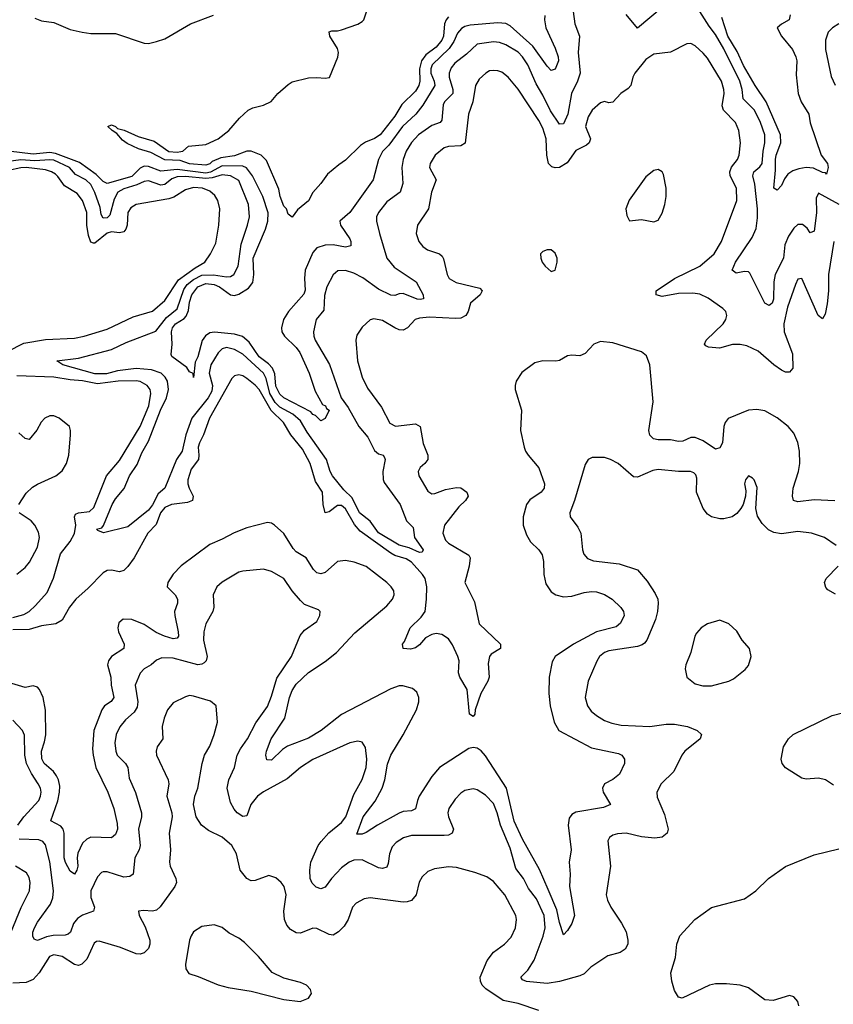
# Model space of a CAD drawing. Header units: inches. Extents: x 2001573 to 2220545, y 644482 to 846830.
# Tile 439 of 656: x 2084304 to 2088263, y 794677 to 799470. Entities that reach past the tile are written whole.
import ezdxf

# ---------------------------------------------------------------- set-up
doc = ezdxf.new("R2010")
doc.units = ezdxf.units.IN
doc.header["$MEASUREMENT"] = 0
doc.layers.add('C0789', color=7, linetype='Continuous')

msp = doc.modelspace()

# ---------------------------------------------------------------- linework, layer by layer
at = {"layer": 'C0789', "color": 5}
for points, elevation in [([(2086390, 799484.7), (2086378.5, 799470), (2086371.5, 799450), (2086366.2, 799390), (2086357.4, 799370), (2086330, 799335.6), (2086280.4, 799299.6), (2086258.5, 799270), (2086248.7, 799230), (2086250.8, 799170), (2086245.3, 799150), (2086230, 799122.5), (2086163.6, 799056.5), (2086130, 799001.2), (2086057.5, 798910), (2086030, 798890.9), (2085986.8, 798873.2), (2085962.7, 798857.3), (2085890, 798785.6), (2085856.2, 798763.8), (2085801.7, 798718.3), (2085770, 798673.2), (2085730.5, 798629.5), (2085710, 798588.7), (2085656.3, 798543.7), (2085630, 798509.2), (2085610, 798524), (2085601.6, 798550), (2085590, 798561.6), (2085570.9, 798610), (2085565.4, 798645.4), (2085504.5, 798784.5), (2085478.7, 798810), (2085430, 798830.4), (2085410, 798830.5), (2085350, 798807.9), (2085282, 798798), (2085240.5, 798779.5), (2085230, 798768.8), (2085210, 798762.6), (2085130, 798768.8), (2085084.7, 798784.7), (2085010, 798788), (2084942.9, 798822.9), (2084881.4, 798841.4), (2084827.7, 798867.7), (2084803.5, 798883.5), (2084776.1, 798916.1), (2084753.2, 798930), (2084733.2, 798950), (2084750, 798958.4), (2084770.5, 798950), (2084780.3, 798940.2), (2084812.6, 798932.6), (2084881.2, 798901.2), (2084958.7, 798878.7), (2085028.9, 798828.9), (2085070, 798824.9), (2085087.7, 798827.7), (2085098, 798830), (2085125.2, 798854.8), (2085210, 798862.8), (2085270, 798890.8), (2085322, 798930), (2085373.2, 798990), (2085416.2, 799030), (2085439.1, 799040.9), (2085490, 799054), (2085527.8, 799072.2), (2085560.4, 799110), (2085610, 799154.8), (2085630, 799167.4), (2085710, 799187), (2085750, 799189.3), (2085790, 799184.7), (2085810.7, 799189.3), (2085852.7, 799287.3), (2085854.7, 799310), (2085849.7, 799330), (2085812.3, 799390), (2085809.6, 799410.4), (2085823.6, 799416.4), (2085850, 799415.8), (2085870, 799421.3), (2085950, 799448.9), (2085970, 799460.4), (2085978.7, 799470), (2085996.6, 799523.4)], 320), ([(2087430.3, 799530), (2087310, 799428.9), (2087255.3, 799495.3)], 360), ([(2086997.6, 799510), (2087004.7, 799450), (2087028.4, 799390), (2087020.7, 799310), (2087030.7, 799210), (2087018.9, 799170), (2086988.4, 799110), (2086970.5, 799010), (2086950, 798963.5), (2086930, 798962), (2086886.7, 799026.7), (2086850, 799102.9), (2086817, 799157), (2086775.9, 799250), (2086750.9, 799290), (2086730, 799311.6), (2086670, 799347.2), (2086639.1, 799359.1), (2086610, 799363), (2086530, 799350.5), (2086478.6, 799301.4), (2086421.5, 799258.5), (2086403.7, 799236.4), (2086394.2, 799210), (2086393.5, 799190), (2086410.9, 799130), (2086411.5, 799110), (2086371.5, 799070), (2086364.8, 799055.2), (2086358.5, 798981.5), (2086350.6, 798969.4), (2086310, 798954.2), (2086245, 798910), (2086210, 798871.7), (2086184.6, 798830), (2086169.5, 798789.5), (2086162.9, 798750), (2086168.1, 798671.9), (2086155.9, 798630), (2086090, 798584.1), (2086049.2, 798530.8), (2086040.9, 798510), (2086040.6, 798490), (2086055.2, 798430), (2086090.8, 798310), (2086126, 798266), (2086233.6, 798193.6), (2086267.9, 798130), (2086268.4, 798111.6), (2086252.3, 798107.7), (2086238, 798110), (2086170, 798137.6), (2086150, 798136), (2086130, 798128.2), (2086110, 798128.3), (2086050, 798158), (2085973.5, 798213.5), (2085930, 798236.4), (2085890, 798249.9), (2085852, 798248), (2085830, 798227.4), (2085799.1, 798170), (2085787.4, 798127.4), (2085783.1, 798056.9), (2085746, 798010), (2085734.2, 797950), (2085734.8, 797930), (2085742, 797910), (2085811.6, 797791.6), (2085868.7, 797630), (2085902.2, 797582.2), (2085954.7, 797490), (2085997.2, 797437.2), (2086030, 797373.4), (2086050, 797356.6), (2086072.4, 797350), (2086079.5, 797339.5), (2086081.7, 797330), (2086070.5, 797270), (2086072.2, 797232.2), (2086077.3, 797217.3), (2086154.7, 797110), (2086186.7, 797030), (2086218.7, 796998.7), (2086225, 796950), (2086266.7, 796890), (2086262, 796878), (2086250, 796877.1), (2086198.9, 796898.9), (2086150, 796912.2), (2086050, 796971.8), (2086009, 797029), (2085957.4, 797070), (2085922.4, 797142.4), (2085881.6, 797181.5), (2085826.5, 797250), (2085814.6, 797270), (2085796.7, 797330), (2085702.4, 797462.4), (2085670, 797517.3), (2085633.1, 797550), (2085570, 797583.4), (2085547, 797607), (2085521.8, 797650), (2085503.4, 797723.4), (2085490, 797749), (2085390, 797841.5), (2085350, 797865), (2085310, 797874.5), (2085290, 797868.4), (2085270, 797847.9), (2085233.8, 797790), (2085225.8, 797750), (2085242.1, 797690), (2085238.4, 797661.6), (2085220.6, 797630), (2085141.6, 797530), (2085112.4, 797450), (2085094.4, 797370), (2085067.3, 797330), (2085010.1, 797190), (2084978.5, 797161.5), (2084950, 797108.1), (2084930, 797082.2), (2084830, 797000.9), (2084712.5, 796972.5), (2084684, 796984), (2084678, 796990), (2084703.5, 796996.5), (2084712.3, 797007.7), (2084753.3, 797110), (2084770, 797138.4), (2084811.6, 797188.4), (2084838.4, 797250), (2084875.7, 797304.3), (2084897.7, 797362.3), (2084930, 797418.3), (2084988.6, 797570), (2085018.8, 797630), (2085027.7, 797670), (2085023.7, 797710), (2085012.6, 797730), (2084992.1, 797750), (2084945.7, 797765.7), (2084870, 797772.3), (2084779.6, 797760.4), (2084727, 797747), (2084670, 797746.8), (2084513.2, 797790), (2084484, 797810), (2084590, 797821.9), (2084750, 797864.9), (2084821.6, 797898.4), (2084966.5, 797953.5), (2085019.1, 798020.9), (2085070, 798063.2), (2085103.2, 798156.8), (2085119.7, 798180.3), (2085150, 798205.8), (2085190, 798226.4), (2085247.6, 798227.6), (2085310, 798218.8), (2085330, 798219.8), (2085346, 798230), (2085366.7, 798270), (2085382.2, 798377.8), (2085413.1, 798470), (2085421.9, 798510), (2085417.5, 798570), (2085370, 798687.7), (2085330, 798709.4), (2085290, 798714.9), (2085240, 798700), (2085210, 798696.2), (2085110, 798707), (2085070, 798705.7), (2085044.3, 798695.7), (2085010, 798668.1), (2084990, 798664.5), (2084930, 798685.6), (2084910, 798682.5), (2084874.1, 798665.9), (2084810, 798647.4), (2084781, 798630), (2084763, 798597), (2084742, 798518), (2084730, 798505.1), (2084710, 798504.6), (2084701.2, 798521.2), (2084695.7, 798555.7), (2084670, 798629), (2084650, 798667.2), (2084625.6, 798690), (2084576.2, 798716.2), (2084546.4, 798750), (2084470, 798785.5), (2084450, 798787.9), (2084377, 798783), (2084310, 798788.2), (2084250, 798780)], 360), ([(2086858.8, 799490), (2086857.1, 799470), (2086864.2, 799430), (2086910, 799331.7), (2086924.1, 799290), (2086925.2, 799270), (2086910, 799229.6), (2086890, 799223), (2086870, 799243.5), (2086801.5, 799341.5), (2086690, 799439.9), (2086670, 799451.5), (2086630, 799454.6), (2086496.4, 799443.6), (2086470, 799436.7), (2086453.3, 799426.7), (2086434.9, 799405.1), (2086416, 799364), (2086393.2, 799330), (2086310.5, 799250), (2086304.4, 799230), (2086304.5, 799210), (2086321.5, 799170), (2086323.6, 799150), (2086265.3, 799054.7), (2086231.3, 799010), (2086166.5, 798950), (2086100.1, 798859.9), (2086070, 798828.9), (2086049.6, 798790), (2086023.9, 798690), (2085910, 798531.9), (2085862, 798490), (2085864.2, 798470), (2085910, 798403), (2085915.5, 798390), (2085915.3, 798370), (2085890, 798362.9), (2085830, 798373.8), (2085790, 798373.2), (2085750, 798359.5), (2085730, 798337.6), (2085693.1, 798250), (2085689, 798211), (2085693, 798153), (2085686.3, 798133.7), (2085611.5, 798050), (2085588.4, 798010), (2085577.2, 797970), (2085579.8, 797950), (2085591.7, 797930), (2085650, 797874), (2085667.6, 797850), (2085712.8, 797750), (2085741.2, 797661.2), (2085777.7, 797597.7), (2085792.2, 797590), (2085797.1, 797577.1), (2085810.4, 797570), (2085790, 797528), (2085770, 797517.2), (2085743.5, 797543.5), (2085730, 797548.8), (2085721.3, 797561.3), (2085590, 797628.6), (2085570, 797647), (2085550, 797686.4), (2085545.6, 797745.6), (2085533.6, 797773.6), (2085515.3, 797795.3), (2085470, 797829.6), (2085421, 797901), (2085387.5, 797927.5), (2085350, 797939.7), (2085251.2, 797948.8), (2085230, 797946.1), (2085208.1, 797931.9), (2085192.1, 797907.9), (2085170, 797829.5), (2085157.5, 797802.5), (2085150, 797729), (2085148.4, 797748.4), (2085130, 797755.3), (2085117.1, 797777.1), (2085043.7, 797830), (2085040.5, 797840.5), (2085046.2, 797890), (2085042.2, 797950), (2085046.8, 797970), (2085062.8, 797990), (2085104.5, 798015.5), (2085113.7, 798026.3), (2085125.6, 798054.4), (2085130, 798094.9), (2085141, 798130), (2085171.4, 798170), (2085210, 798185.6), (2085250, 798180.5), (2085276.1, 798170), (2085330, 798130.6), (2085350, 798127.9), (2085370, 798133.9), (2085417.2, 798162.8), (2085438.6, 798190), (2085443.8, 798230), (2085439.9, 798310), (2085499.8, 798450), (2085510.6, 798490), (2085512.5, 798530), (2085486.8, 798610), (2085436.7, 798710), (2085408.2, 798748.2), (2085390, 798756.3), (2085290, 798758.1), (2085231.7, 798728.3), (2085210, 798723.1), (2085070, 798740.5), (2084990, 798733.1), (2084930, 798755.2), (2084910, 798756.5), (2084890, 798746.6), (2084850, 798706.5), (2084730, 798672.4), (2084710, 798682.6), (2084676.2, 798716.2), (2084595, 798775), (2084478.2, 798818.2), (2084450, 798823.2), (2084370, 798816.1), (2084250, 798829.7)], 340), ([(2084378.2, 799478.2), (2084410, 799464.9), (2084470, 799456.5), (2084550, 799422.2), (2084608.6, 799408.6), (2084650, 799403.2), (2084770, 799402.6), (2084910, 799355.8), (2084930, 799354.9), (2084970, 799364), (2085010, 799377), (2085134.5, 799450), (2085247.6, 799492.4)], 340), ([(2088290.6, 798570), (2088190, 798626.3), (2088178.6, 798601.4), (2088181.2, 798530), (2088170, 798440.9), (2088150, 798433), (2088135.5, 798455.5), (2088113.4, 798473.4), (2088090, 798472.8), (2088070, 798454.5), (2088044.5, 798415.5), (2088026.3, 798373.7), (2088021, 798310), (2087979.9, 798230), (2087973.6, 798193.6), (2087972.2, 798110), (2087965.8, 798090), (2087957, 798083), (2087950, 798079.1), (2087929.9, 798090), (2087856.9, 798236.9), (2087850, 798243.1), (2087830, 798244), (2087790, 798236.8), (2087771.1, 798250), (2087786.1, 798290), (2087868.6, 798410), (2087886.8, 798453.2), (2087894.5, 798505.5), (2087894.1, 798550), (2087881.4, 798670), (2087871.9, 798710), (2087876.1, 798730), (2087905.6, 798754.4), (2087915.8, 798770), (2087920.8, 798830), (2087930.3, 798870), (2087928.9, 798910), (2087908.1, 798970), (2087879.4, 799030), (2087824.6, 799084.6), (2087819.1, 799130), (2087807.2, 799170), (2087730, 799327.6), (2087690, 799398.5), (2087658.4, 799438.4), (2087613.5, 799510)], 360), ([(2088053.3, 799493.3), (2088048.3, 799470), (2088010, 799447.9), (2087988.9, 799430), (2088010.1, 799390), (2088064.3, 799324.3), (2088079.8, 799290), (2088084.6, 799270), (2088082.1, 799202.1), (2088091.6, 799110), (2088105.9, 799070), (2088142.9, 799010), (2088150, 798967.7), (2088204.2, 798810), (2088233.8, 798770), (2088238.5, 798750), (2088230, 798718), (2088224.2, 798724.2), (2088210, 798726.2), (2088166.5, 798746.5), (2088130, 798749.9), (2088095.4, 798744.6), (2088065.9, 798734.1), (2088042, 798718), (2088024.7, 798695.3), (2088010, 798662.9), (2087990, 798639.6), (2087972.7, 798650), (2087981.7, 798738.3), (2087981.9, 798790), (2087985.1, 798810), (2088007.9, 798870), (2088005.4, 798910), (2087936.1, 799070), (2087881.8, 799150), (2087826.3, 799246.3), (2087794.8, 799314.8), (2087749.3, 799389.3), (2087720.6, 799480.6)], 340), ([(2088290.2, 799450), (2088258.3, 799430), (2088238.2, 799410), (2088224.8, 799370), (2088225, 799325), (2088252.9, 799192.9), (2088272.1, 799152.1)], 360), ([(2088265.4, 798390), (2088239.4, 798230), (2088238.7, 798150), (2088232.8, 798087.2), (2088222.9, 798037.1), (2088210, 798014.3), (2088188.7, 798030), (2088110, 798209.6), (2088090, 798207.3), (2088078.3, 798181.7), (2088040.1, 798070), (2088022, 797990), (2088024.1, 797950), (2088063.6, 797843.6), (2088065.5, 797774.5), (2088050, 797754), (2088030, 797754.5), (2088010, 797764.6), (2087973.6, 797790), (2087896.8, 797856.8), (2087842.5, 797882.5), (2087810, 797888.6), (2087771.8, 797888.2), (2087708.4, 797871.6), (2087656.2, 797876.2), (2087642.3, 797882.3), (2087636.4, 797890), (2087644.9, 797910), (2087726.6, 797990), (2087739.8, 798010), (2087744.8, 798030), (2087739.7, 798050), (2087725, 798065), (2087654.3, 798114.3), (2087613.4, 798133.4), (2087578.8, 798138.8), (2087510, 798137.6), (2087430, 798122.2), (2087400.7, 798130), (2087400.7, 798150), (2087489.6, 798210.4), (2087612.9, 798270), (2087683.7, 798330), (2087718.7, 798390), (2087794, 798590), (2087791.1, 798650), (2087760.9, 798710), (2087759.9, 798730), (2087767.9, 798752.1), (2087795.8, 798790), (2087804.7, 798810), (2087811.2, 798870), (2087802.7, 798930), (2087786.2, 798970), (2087727.9, 799030), (2087722.5, 799050), (2087731.5, 799110), (2087730.4, 799130), (2087718.2, 799170), (2087650, 799282), (2087630, 799307.7), (2087590, 799343.5), (2087570, 799353.5), (2087550, 799352.6), (2087470, 799311.6), (2087390, 799301.4), (2087350, 799276.8), (2087297.2, 799210), (2087287.4, 799190), (2087278, 799150), (2087265.1, 799134.9), (2087229.4, 799110.6), (2087190, 799067.8), (2087170, 799064.5), (2087150, 799071.6), (2087130, 799066), (2087090, 799029.7), (2087070, 798996.9), (2087057.8, 798950), (2087081.7, 798890), (2087075.2, 798870), (2087061.4, 798858.6), (2087010, 798833.6), (2086967.2, 798772.8), (2086930, 798750.9), (2086910, 798749), (2086893.5, 798753.5), (2086877.1, 798770), (2086868.6, 798810), (2086865, 798890), (2086850, 798942), (2086830, 798979.3), (2086730, 799132), (2086680.9, 799190), (2086650, 799213.8), (2086630, 799221.8), (2086610, 799223.5), (2086590, 799220.3), (2086572.2, 799210), (2086539, 799181), (2086521.4, 799150), (2086508.7, 799070), (2086487.6, 799010), (2086471.2, 798868.8), (2086450, 798856.7), (2086390, 798852.7), (2086370, 798847), (2086325, 798810), (2086300.9, 798770), (2086297.6, 798750), (2086330.2, 798690), (2086308.4, 798630), (2086293, 798550), (2086239.6, 798470), (2086232.4, 798430), (2086246.2, 798390), (2086265.5, 798365.5), (2086289, 798349), (2086346.7, 798330), (2086358.9, 798318.9), (2086365.8, 798305.8), (2086383.8, 798230), (2086393.6, 798210), (2086428.2, 798190), (2086543.7, 798163.7), (2086553.7, 798150), (2086544.6, 798130), (2086497.8, 798090), (2086486.8, 798050), (2086474.5, 798030), (2086450, 798017.8), (2086425.1, 798014.9), (2086298.1, 798021.9), (2086250, 798017.3), (2086228.7, 798010), (2086190.2, 797969.8), (2086170, 797958.2), (2086150, 797960.7), (2086130, 797969.8), (2086070, 798006.6), (2086026.7, 798013.3), (2086010, 798009.7), (2085970, 797972.8), (2085944.8, 797935.2), (2085939.2, 797910), (2085947.8, 797810), (2085970.2, 797730), (2085996.3, 797676.3), (2086064, 797584), (2086105.6, 797505.6), (2086132, 797492), (2086230, 797502.5), (2086252.9, 797490), (2086267.5, 797407.5), (2086290.2, 797350), (2086290.3, 797330), (2086275.3, 797310), (2086251.8, 797290), (2086242.3, 797270), (2086246.9, 797250), (2086290, 797174.9), (2086310, 797162.3), (2086324, 797164), (2086376.3, 797183.7), (2086430, 797192.8), (2086450, 797191.1), (2086480.2, 797170), (2086485.6, 797150), (2086473.2, 797130), (2086440.8, 797099.2), (2086370.3, 797010), (2086363.2, 796970), (2086376.4, 796936.4), (2086390, 796921.7), (2086490, 796864), (2086495.3, 796850), (2086490.2, 796810.2), (2086469.3, 796730), (2086516.4, 796636.4), (2086539.8, 796530), (2086643.1, 796430), (2086643.7, 796416.3), (2086643.7, 796410), (2086597.8, 796382.2), (2086589.6, 796370.4), (2086583.8, 796336.2), (2086588.3, 796270), (2086581.6, 796250), (2086548, 796190), (2086520.9, 796110), (2086518.3, 796090), (2086510, 796078.7), (2086492.3, 796090), (2086481.9, 796210), (2086445.7, 796270), (2086439, 796290), (2086441.7, 796350), (2086435.6, 796370), (2086410, 796427.7), (2086390, 796456.5), (2086357.7, 796477.7), (2086330, 796482.4), (2086310, 796478.1), (2086278.2, 796461.8), (2086250, 796427.7), (2086230, 796412.5), (2086205.6, 796405.6), (2086169.6, 796410), (2086167.2, 796430), (2086176.9, 796443.1), (2086203.9, 796510), (2086257.7, 796562.3), (2086276.3, 796590), (2086283.8, 796650), (2086284.8, 796710), (2086276.4, 796750), (2086264.7, 796770), (2086210, 796830.2), (2086184.9, 796844.9), (2086130, 796862.2), (2086110, 796873), (2085960.4, 796980.4), (2085933.1, 797013.1), (2085890, 797088.3), (2085870, 797104.8), (2085850, 797105.4), (2085810, 797074.9), (2085790, 797069.1), (2085780.1, 797110), (2085776.7, 797170), (2085742.7, 797222.7), (2085717.9, 797310), (2085679.4, 797379.4), (2085623.8, 797450), (2085587, 797510), (2085528.4, 797568.4), (2085470, 797669.3), (2085450, 797691.6), (2085410, 797723.4), (2085390, 797736.5), (2085370, 797741), (2085350, 797735.8), (2085336.6, 797723.4), (2085227.1, 797530), (2085198.1, 797450), (2085178.7, 797410), (2085172.4, 797390), (2085176.2, 797350), (2085173.3, 797330), (2085138, 797282), (2085122.6, 797230), (2085121.7, 797210), (2085128.2, 797190), (2085148.6, 797150), (2085144.4, 797130), (2085120.5, 797119.5), (2085042, 797110), (2085010, 797095.5), (2084989.7, 797070), (2084967.5, 797012.5), (2084926.9, 796970), (2084861.3, 796850), (2084830, 796808.2), (2084810, 796788.9), (2084790, 796782.2), (2084750, 796790.5), (2084730, 796788.9), (2084710, 796778), (2084637.6, 796702.4), (2084577, 796650), (2084546.2, 796610), (2084510, 796546.5), (2084480.3, 796530), (2084410, 796519.8), (2084350, 796501.1), (2084270, 796499.6)], 380), ([(2084244.3, 797855.7), (2084324.8, 797895.2), (2084430, 797912.8), (2084570, 797920.1), (2084618.4, 797930), (2084730, 797964.3), (2084856.3, 798023.7), (2084950, 798050.9), (2085010, 798103.2), (2085076.2, 798203.8), (2085157.4, 798262.6), (2085204.5, 798290), (2085233.1, 798330), (2085258.3, 798381.7), (2085273.3, 798470), (2085277.5, 798550), (2085268.3, 798590), (2085254.1, 798614.1), (2085230, 798635.2), (2085193.6, 798650), (2085150, 798652.9), (2085110, 798641.5), (2085053.8, 798606.2), (2085030, 798597.5), (2084870, 798571.2), (2084845, 798555), (2084830, 798531.5), (2084827.3, 798470), (2084820.5, 798450), (2084810, 798437.1), (2084790, 798432.4), (2084750, 798436.6), (2084730, 798431.5), (2084670, 798382), (2084662.9, 798382.9), (2084650, 798386.3), (2084639.1, 798419.1), (2084630.5, 798470), (2084631.3, 798531.3), (2084610.3, 798590.3), (2084583.4, 798623.4), (2084521.5, 798661.5), (2084490, 798707.5), (2084477.9, 798717.9), (2084458.2, 798730), (2084430, 798738.4), (2084335.1, 798750), (2084310, 798749.7), (2084250, 798735.4)], 380), ([(2088270, 797127.8), (2088170, 797133.2), (2088090, 797123.1), (2088069.8, 797129.8), (2088064.2, 797150), (2088067.6, 797190), (2088093, 797270), (2088099.4, 797310), (2088098.3, 797370), (2088090, 797411.8), (2088070, 797456.9), (2088043.1, 797490), (2087990, 797531.9), (2087930, 797565.7), (2087890, 797572.8), (2087850, 797569.8), (2087751, 797529), (2087736.5, 797510), (2087729.5, 797490.5), (2087723.5, 797410), (2087710, 797386.2), (2087690, 797379.8), (2087630, 797419.5), (2087590, 797436.8), (2087570, 797436.1), (2087530, 797419), (2087510, 797417.3), (2087470, 797424.3), (2087410, 797424.5), (2087388.4, 797430), (2087370, 797448.4), (2087365.3, 797470), (2087385.9, 797610), (2087369.3, 797789.3), (2087353.5, 797833.5), (2087330, 797852.8), (2087190, 797897.8), (2087130, 797902.8), (2087097.1, 797890), (2087055.1, 797844.9), (2087030, 797833.6), (2086990, 797837.6), (2086970, 797833.6), (2086930, 797811.3), (2086912.7, 797807.3), (2086850, 797809.8), (2086810, 797799.8), (2086746.7, 797753.3), (2086720.2, 797710), (2086714, 797690), (2086714.6, 797670), (2086744.9, 797570), (2086740.2, 797470), (2086758.7, 797390), (2086764.6, 797370), (2086778.5, 797350), (2086830, 797288.1), (2086857.1, 797210), (2086855.6, 797190), (2086840.7, 797170), (2086786.7, 797133.3), (2086770.2, 797110), (2086753, 797050), (2086753.8, 797010), (2086770, 796962.4), (2086788.9, 796928.9), (2086830, 796888.7), (2086845.9, 796865.9), (2086852.5, 796832.5), (2086853.5, 796770), (2086863.6, 796723.6), (2086890, 796684.6), (2086913, 796670), (2086950, 796660.2), (2086990, 796663.5), (2087050, 796681.6), (2087086.3, 796686.3), (2087110, 796684.6), (2087150, 796672.1), (2087186.4, 796650), (2087229.3, 796609.3), (2087242, 796590), (2087245.2, 796570), (2087226.9, 796533.1), (2087205.7, 796514.3), (2087110, 796490.4), (2086998.6, 796430), (2086910.2, 796370), (2086895, 796345), (2086879.7, 796270), (2086878.6, 796190), (2086884.8, 796130), (2086904.1, 796050), (2086927.1, 796010), (2087086.4, 795926.4), (2087217.9, 795897.9), (2087233.7, 795890), (2087247.2, 795870), (2087247.2, 795850), (2087222.6, 795797.4), (2087190, 795771.1), (2087149.3, 795750.7), (2087139.5, 795730), (2087143.2, 795710), (2087179.3, 795650), (2087144.5, 795635.5), (2087010, 795613.1), (2086990, 795601.8), (2086976.8, 795583.2), (2086973, 795550), (2086986.5, 795430), (2086978.2, 795370), (2086982.7, 795310), (2086979, 795250), (2087003.5, 795110), (2086991.3, 795070), (2086970, 795037), (2086950, 795016), (2086930, 795076.2), (2086916.8, 795136.8), (2086875.7, 795235.7), (2086832.8, 795332.8), (2086750, 795480.7), (2086710, 795568.9), (2086672, 795730), (2086570, 795886.9), (2086550, 795910.6), (2086530, 795924.5), (2086510, 795926.9), (2086490, 795922), (2086346.6, 795830), (2086310, 795785.7), (2086248.1, 795690), (2086239.1, 795670), (2086230, 795628.3), (2086210, 795619.1), (2086170, 795615.5), (2086150, 795608), (2086044.3, 795550), (2085990, 795513.3), (2085970, 795504.7), (2085944.8, 795504.8), (2085975, 795590), (2086033.8, 795666.2), (2086068.4, 795730), (2086080.9, 795770), (2086093.2, 795846.8), (2086109.9, 795890.1), (2086170, 795989.3), (2086235.3, 796110), (2086245.8, 796150), (2086245.6, 796170), (2086236.4, 796196.4), (2086215.3, 796215.3), (2086167.5, 796227.5), (2086150, 796227), (2086110, 796213.5), (2085870, 796087.7), (2085770.4, 796009.6), (2085710, 795972), (2085606.4, 795933.6), (2085582.4, 795917.7), (2085530, 795865), (2085506.6, 795866.6), (2085502.4, 795890), (2085505.3, 795910), (2085527.5, 795970), (2085594.9, 796070), (2085616.1, 796170), (2085630, 796204.9), (2085650, 796236.3), (2085710, 796293.1), (2085790, 796345.9), (2085845, 796390), (2085935.3, 796484.7), (2086090, 796616.5), (2086118.2, 796650), (2086125.6, 796670), (2086123.8, 796690), (2086111.7, 796710), (2086090.8, 796730), (2085990, 796808.4), (2085932, 796830), (2085890, 796836.8), (2085850, 796832.7), (2085790, 796779.7), (2085770, 796772.4), (2085750, 796777.2), (2085733.1, 796793.1), (2085697.1, 796850), (2085650, 796880.5), (2085635.3, 796895.2), (2085589.2, 796969.2), (2085544.5, 797010), (2085530, 797018.9), (2085510, 797023), (2085410, 796995.8), (2085347.6, 796972.4), (2085290, 796941), (2085230, 796915.8), (2085090, 796811.1), (2085050, 796771.1), (2085024.2, 796730), (2085022.4, 796710), (2085061.1, 796670), (2085072.2, 796650), (2085071.5, 796630), (2085057.7, 796590), (2085058.1, 796570), (2085075.6, 796490), (2085076.1, 796470), (2085070, 796459.2), (2085050, 796455.9), (2085008.5, 796468.5), (2084967.8, 796487.8), (2084910, 796525.9), (2084850, 796550.4), (2084808.1, 796551.9), (2084786.4, 796533.6), (2084781.4, 796510), (2084785.5, 796490), (2084813, 796430), (2084810.2, 796410), (2084750.5, 796369.5), (2084736.1, 796350), (2084731.4, 796330), (2084747.8, 796270), (2084748.6, 796230), (2084761.4, 796170), (2084748.8, 796151.2), (2084717.4, 796130), (2084704, 796110), (2084665.4, 796010), (2084658.7, 795921.3), (2084660.8, 795890), (2084675.2, 795830), (2084733, 795710), (2084761.5, 795630), (2084778, 795558), (2084779.2, 795530), (2084770, 795503.5), (2084750, 795488.2), (2084650, 795491.6), (2084630, 795481.2), (2084610, 795461.8), (2084586.6, 795413.4), (2084583.9, 795390), (2084587.5, 795350), (2084582.4, 795330), (2084570, 795311.3), (2084550, 795325.6), (2084527.2, 795367.2), (2084519.9, 795390), (2084520.4, 795510), (2084515.8, 795530), (2084503.7, 795543.7), (2084456.1, 795570), (2084490, 795667.9), (2084498.4, 795710), (2084498.8, 795738.8), (2084492.3, 795770), (2084482.5, 795790), (2084467.9, 795810), (2084423.2, 795850), (2084412.2, 795872.2), (2084410.8, 795910), (2084425.4, 795954.6), (2084430.9, 795989.1), (2084429.5, 796109.5), (2084418.5, 796170), (2084400.3, 796210), (2084390, 796221.4), (2084370, 796227), (2084330, 796219.4), (2084250, 796243.4)], 420), ([(2084270, 796559.8), (2084324.9, 796575.1), (2084349.9, 796590.1), (2084381.6, 796618.4), (2084437.4, 796682.6), (2084468.9, 796751), (2084502.5, 796870), (2084549.8, 796930.2), (2084570.1, 796969.8), (2084576.7, 797010), (2084570.4, 797050), (2084576.3, 797063.7), (2084589.6, 797070.4), (2084643.4, 797076.6), (2084664.3, 797095.7), (2084726.1, 797250), (2084790, 797324.3), (2084890.8, 797490), (2084933.2, 797590), (2084942, 797650), (2084938.1, 797670), (2084924.8, 797690), (2084890, 797708.3), (2084870, 797711.8), (2084782.8, 797710), (2084682, 797698), (2084610, 797712.1), (2084550, 797716.2), (2084470, 797729.4), (2084290, 797737)], 380), ([(2084299.9, 797110), (2084335.3, 797164.7), (2084365.6, 797194.4), (2084390, 797209.6), (2084480.5, 797250), (2084510, 797274.3), (2084532, 797310), (2084543.7, 797350), (2084550.8, 797449.2), (2084551.8, 797470), (2084546.2, 797490), (2084496.9, 797530), (2084470, 797541.8), (2084450, 797541.8), (2084425.7, 797530), (2084408.8, 797511.2), (2084387.7, 797472.3), (2084350, 797426.6), (2084330, 797431.6), (2084299.3, 797459.3)], 420), ([(2088276.2, 796910), (2088219.5, 796950), (2088157.2, 796970), (2088090, 796979.1), (2088010, 796967.8), (2087973.4, 796973.4), (2087947.4, 796987.4), (2087917.2, 797017.2), (2087894.1, 797054.1), (2087885.6, 797090), (2087892.7, 797192.7), (2087877.2, 797230), (2087870, 797239), (2087850, 797249), (2087834.8, 797230), (2087830.8, 797210), (2087836.7, 797176.7), (2087835.8, 797150), (2087824.4, 797110), (2087812.8, 797090), (2087792.9, 797067.1), (2087770, 797050.9), (2087730, 797040.8), (2087710, 797040.7), (2087669.7, 797050), (2087650, 797063.2), (2087629.2, 797090), (2087596.5, 797170), (2087598.2, 797238.2), (2087594.6, 797254.6), (2087584.9, 797264.9), (2087568, 797270), (2087510, 797270.6), (2087410, 797280.3), (2087385, 797275), (2087310, 797243.6), (2087290, 797245.6), (2087216.2, 797310), (2087179.3, 797330), (2087150, 797338.7), (2087090, 797339.5), (2087070, 797329.3), (2087054.7, 797305.3), (2087004.3, 797130), (2086980.9, 797070), (2086982.6, 797050), (2087020.3, 797000.3), (2087034.2, 796970), (2087042, 796890), (2087048.3, 796868.3), (2087066.8, 796846.8), (2087095.6, 796835.6), (2087221.5, 796821.5), (2087310, 796792.9), (2087357.3, 796737.3), (2087396.3, 796676.3), (2087408.4, 796650), (2087411.1, 796630), (2087407.4, 796590), (2087396.8, 796550), (2087354.7, 796450), (2087344.7, 796435.3), (2087333.3, 796426.7), (2087310, 796419.6), (2087170, 796397.3), (2087150, 796389.8), (2087125.3, 796370), (2087111.9, 796348.1), (2087070.2, 796250), (2087056.1, 796170), (2087066.7, 796130), (2087084.4, 796104.4), (2087110, 796083.1), (2087150, 796058), (2087185.2, 796045.2), (2087230, 796035.8), (2087370, 796030.2), (2087450, 796041.5), (2087490, 796040.6), (2087554, 796030), (2087600.7, 796010), (2087622, 795990), (2087615.5, 795970), (2087539.7, 795910), (2087525.6, 795890), (2087487.5, 795810), (2087424.6, 795750), (2087403.8, 795710), (2087405.5, 795685.5), (2087441.8, 795601.8), (2087459, 795530), (2087454.9, 795510), (2087429.3, 795490.7), (2087393.6, 795486.4), (2087330, 795491.9), (2087255.3, 795510), (2087212.4, 795507.6), (2087190, 795501.3), (2087173, 795490), (2087166.3, 795473.7), (2087178.5, 795350), (2087157.8, 795210), (2087163.8, 795183.8), (2087180.3, 795150), (2087232.9, 795072.9), (2087254.7, 795030), (2087263.8, 794990), (2087262.3, 794970), (2087250, 794946), (2087225.5, 794930), (2087166.4, 794913.6), (2087082.6, 794857.4), (2087050, 794825.1), (2087030, 794815.3), (2086930, 794788), (2086870, 794779.3), (2086770, 794787.9), (2086750, 794797), (2086742.6, 794810), (2086776.3, 794843.7), (2086807.9, 794892.1), (2086851.8, 795008.2), (2086860.3, 795050), (2086855.3, 795110), (2086819.2, 795190), (2086780.3, 795240.2), (2086755.9, 795290), (2086718.4, 795338.4), (2086690, 795437.6), (2086642.8, 795550), (2086627.7, 795610), (2086610, 795654.5), (2086570, 795696), (2086530, 795721.1), (2086510, 795725.7), (2086470, 795717.7), (2086450, 795705.4), (2086423.4, 795676.6), (2086392.3, 795630), (2086387.7, 795610), (2086391.1, 795590), (2086414, 795530), (2086408.7, 795510), (2086390, 795501.4), (2086370, 795499), (2086210, 795499), (2086172.2, 795487.8), (2086135, 795465), (2086116.1, 795443.9), (2086102.8, 795410), (2086096.9, 795363.1), (2086090, 795345.4), (2086070, 795338.2), (2086050, 795342), (2085970, 795380.7), (2085930, 795378.3), (2085907.1, 795370), (2085870, 795341.5), (2085820.7, 795290), (2085790, 795248.2), (2085770, 795239.9), (2085746.7, 795246.7), (2085726.9, 795266.9), (2085718, 795290), (2085716.2, 795330), (2085721, 795370), (2085756.3, 795450), (2085770.5, 795470), (2085808.5, 795511.5), (2085870, 795562.3), (2085890.5, 795589.5), (2085930, 795698.3), (2085970, 795772), (2085989.8, 795829.8), (2085993, 795870), (2085987.1, 795927.1), (2085970, 795954), (2085950, 795958.7), (2085910, 795949.7), (2085730, 795868.9), (2085670, 795829.8), (2085605, 795775), (2085490, 795711.6), (2085461.5, 795690), (2085428.7, 795650), (2085410, 795594.7), (2085390, 795591.8), (2085362.6, 795610), (2085347.4, 795627.4), (2085330, 795660.4), (2085314.1, 795730), (2085321.1, 795770), (2085349, 795830), (2085362.9, 795890), (2085378.7, 795921.3), (2085413, 795970), (2085452.4, 796047.6), (2085510, 796127.7), (2085530, 796177.6), (2085555.6, 796264.4), (2085625.8, 796370), (2085668.1, 796471.9), (2085690, 796498.7), (2085750, 796540.5), (2085765.1, 796570), (2085766, 796590), (2085757.7, 796597.7), (2085690, 796624), (2085670, 796642.6), (2085630, 796689.8), (2085589.8, 796750), (2085530, 796784.5), (2085490, 796795.8), (2085390, 796786.2), (2085370, 796780.4), (2085290, 796732.9), (2085264, 796710), (2085246, 796670), (2085248, 796610), (2085243.2, 796590), (2085210.3, 796530), (2085199.2, 796490), (2085198.3, 796450), (2085216.6, 796370), (2085211.6, 796350), (2085201, 796339), (2085190, 796332.2), (2085170, 796329.9), (2085050, 796362.8), (2084995.5, 796364.5), (2084970, 796353.1), (2084943.6, 796330), (2084910, 796309.8), (2084890.1, 796289.9), (2084865.7, 796230), (2084879.6, 796150), (2084875.9, 796124.1), (2084860.7, 796099.3), (2084818.4, 796061.6), (2084791.9, 796028.1), (2084773.9, 795990), (2084767.1, 795950), (2084771.4, 795910), (2084779, 795890), (2084818.8, 795850), (2084830.1, 795830.1), (2084837.4, 795777.4), (2084867.5, 795707.5), (2084896.2, 795610), (2084896, 795590), (2084882.5, 795530), (2084890.1, 795450), (2084885.1, 795430), (2084864.8, 795390), (2084856, 795310), (2084839.8, 795300.2), (2084810, 795296.3), (2084730, 795322.6), (2084710, 795322.8), (2084701.9, 795318.1), (2084682.5, 795297.5), (2084650.1, 795230), (2084650, 795197.3), (2084667.3, 795150), (2084663.7, 795130), (2084610, 795111.1), (2084584.7, 795095.3), (2084565.9, 795070), (2084551.5, 795028.5), (2084540.5, 795019.5), (2084525.5, 795014.5), (2084467, 795013), (2084434.2, 795005.8), (2084390, 794988.3), (2084374.3, 794994.3), (2084368.7, 795008.7), (2084368.7, 795028.7), (2084375.6, 795050), (2084390, 795077.6), (2084454.7, 795165.3), (2084465.1, 795194.9), (2084468.3, 795230), (2084450.3, 795370.3), (2084430, 795454.2), (2084416.5, 795470), (2084397.1, 795477.1), (2084301.5, 795481.5)], 440), ([(2084290, 796770.9), (2084330, 796803.5), (2084351, 796830), (2084390, 796903.1), (2084399.8, 796950), (2084395.9, 796975.9), (2084377.4, 797010), (2084359.1, 797030), (2084302.3, 797070)], 420), ([(2088273.3, 796673.3), (2088235.3, 796695.3), (2088226.5, 796706.5), (2088220.5, 796730), (2088227.6, 796750), (2088286.6, 796810)], 440), ([(2086830, 794647.4), (2086730, 794681.1), (2086655.7, 794695.7), (2086571.9, 794751.9), (2086554.7, 794770), (2086545.7, 794790), (2086545.1, 794810), (2086578, 794890), (2086609.3, 794930.7), (2086663, 794970), (2086695.8, 795004.2), (2086716, 795050), (2086721.7, 795090), (2086718.3, 795110), (2086663.8, 795210), (2086610, 795275.1), (2086577.3, 795297.3), (2086519.1, 795319.1), (2086430, 795343.8), (2086390, 795346.6), (2086322.6, 795337.4), (2086290, 795324.4), (2086261.9, 795298.1), (2086248.1, 795271.9), (2086232.6, 795210), (2086210, 795182.6), (2086190, 795175.4), (2086170, 795174.9), (2086010, 795195.5), (2085980.7, 795190), (2085941.6, 795170), (2085923.1, 795150), (2085901.8, 795090), (2085882.7, 795057.3), (2085856, 795030), (2085830, 795014.5), (2085810, 795017.2), (2085750, 795046), (2085730, 795047.7), (2085670, 795023.9), (2085650, 795025.1), (2085621.3, 795041.3), (2085603.2, 795063.2), (2085592.9, 795090), (2085589.9, 795130.2), (2085601.1, 795210), (2085591.1, 795250), (2085576.1, 795270), (2085550, 795292.6), (2085515.9, 795304.1), (2085450, 795280.4), (2085430, 795278.9), (2085410, 795289.7), (2085376.9, 795330), (2085358.2, 795410), (2085336.2, 795450), (2085290, 795490.7), (2085223.5, 795523.5), (2085189.1, 795549.1), (2085162.4, 795590), (2085149.6, 795650), (2085156.8, 795690), (2085170.8, 795730), (2085191.8, 795850), (2085204, 795890), (2085230, 795933.4), (2085250.8, 795990), (2085266.3, 796050), (2085259.5, 796130), (2085232.2, 796152.2), (2085150, 796177.3), (2085130, 796179.7), (2085110, 796174.7), (2085050, 796145.1), (2085022.6, 796110), (2085006.9, 796070), (2084997.4, 796030), (2085000.3, 795970), (2084973.4, 795930), (2084967.5, 795910), (2084969.3, 795890), (2085027.1, 795770), (2085029.1, 795750), (2085019.6, 795690), (2085044.6, 795610), (2085046, 795590), (2085031.7, 795510), (2085038.2, 795430), (2085032.6, 795370), (2085035.6, 795350), (2085064.4, 795290), (2085066.5, 795270), (2085059.6, 795250), (2084988.3, 795151.7), (2084970, 795136.1), (2084950, 795130.7), (2084906.3, 795133.7), (2084882.8, 795130), (2084885.3, 795110), (2084913.9, 795053.9), (2084936.5, 794990), (2084937.8, 794970), (2084931, 794949), (2084910, 794928.4), (2084890, 794922), (2084870, 794922.9), (2084794.6, 794954.5), (2084690, 794984.8), (2084677.5, 794982.5), (2084665.8, 794974.2), (2084630, 794897.6), (2084607, 794873), (2084590, 794866.5), (2084570, 794871.3), (2084510, 794909.8), (2084470, 794918.4), (2084449.4, 794910), (2084398, 794830), (2084370, 794798.8), (2084335.9, 794784.1), (2084270, 794779.6)], 460), ([(2088263.6, 795743.6), (2088224, 795770), (2088190, 795777.4), (2088130, 795773), (2088110, 795778), (2088030, 795827.7), (2088013.1, 795850), (2088009.8, 795870), (2088019.8, 795930), (2088045.3, 795970), (2088067.1, 795990), (2088257.7, 796082.3), (2088370, 796112.6)], 440), ([(2084295.3, 795550), (2084324.1, 795590), (2084396.5, 795670), (2084405.8, 795690), (2084408.2, 795710), (2084404.6, 795730), (2084394.6, 795750), (2084360.8, 795800.8), (2084336.4, 795850), (2084328.8, 795890), (2084327.8, 795987.8), (2084317.4, 796010), (2084270, 796059.8)], 440), ([(2088095.4, 794670), (2088090.9, 794690.9), (2088070, 794714), (2088050, 794720.5), (2087970, 794696.3), (2087930, 794699.7), (2087850, 794756.9), (2087809.7, 794769.7), (2087743.4, 794776.6), (2087690, 794776.3), (2087661, 794770), (2087527.7, 794707.7), (2087510, 794712.3), (2087490, 794745.2), (2087476.3, 794790), (2087471.6, 794830), (2087495.3, 794904.7), (2087501.5, 794970), (2087515.3, 795010), (2087588.6, 795090), (2087670, 795148.4), (2087830, 795191.3), (2087886.3, 795230), (2087947.6, 795290), (2088030, 795348.2), (2088170, 795404.4), (2088290, 795434.4)], 440), ([(2084261.9, 795030), (2084311.7, 795148.3), (2084352.2, 795230), (2084354.8, 795270), (2084350, 795295.1), (2084337.4, 795317.4), (2084284.2, 795350)], 460)]:
    msp.add_lwpolyline(points, dxfattribs=dict(at, elevation=elevation))
for points, elevation in [([(2087410, 798740.9), (2087390, 798736.2), (2087350, 798704.5), (2087270, 798592), (2087254, 798550), (2087257.6, 798517.6), (2087270.7, 798490.7), (2087330, 798497), (2087390, 798485.7), (2087410, 798493.4), (2087430, 798527.7), (2087443.5, 798570), (2087449.7, 798610), (2087449.7, 798650), (2087435.8, 798715.8), (2087429.6, 798729.6)], 420), ([(2086890, 798349.2), (2086870, 798349.2), (2086850, 798341.2), (2086838.8, 798330), (2086839.1, 798310), (2086846.4, 798290), (2086860.5, 798270), (2086890, 798244.9), (2086910, 798251.3), (2086919.6, 798290), (2086918.4, 798310), (2086910, 798333.2)], 420), ([(2087710, 796546.6), (2087650, 796529.6), (2087620.5, 796510), (2087596.7, 796483.3), (2087588.7, 796470), (2087568.9, 796390), (2087544.9, 796330), (2087541.6, 796310), (2087550.6, 796270), (2087590, 796237.1), (2087627.7, 796227.7), (2087670, 796227.7), (2087754, 796250), (2087777.7, 796262.3), (2087833.6, 796306.4), (2087850, 796326), (2087862.7, 796370), (2087855.1, 796410), (2087819.3, 796450), (2087793.4, 796493.4), (2087754, 796530)], 460), ([(2085250, 795063.6), (2085190, 795056.3), (2085150.5, 795030), (2085138.7, 795010), (2085130.3, 794990), (2085110.3, 794870.3), (2085112.4, 794850), (2085126.5, 794826.5), (2085172.5, 794812.5), (2085270, 794772.7), (2085319, 794759), (2085430, 794741.3), (2085590, 794700.4), (2085669.4, 794690.6), (2085710, 794706.8), (2085724, 794730), (2085719, 794750), (2085699, 794770), (2085670, 794783.7), (2085590, 794804.5), (2085532.2, 794832.3), (2085466, 794910), (2085398.4, 794978.4), (2085370, 794999.6), (2085323.5, 795023.5), (2085290, 795051.6)], 480)]:
    msp.add_lwpolyline(points, close=True, dxfattribs=dict(at, elevation=elevation))

doc.saveas('drawing.dxf')
